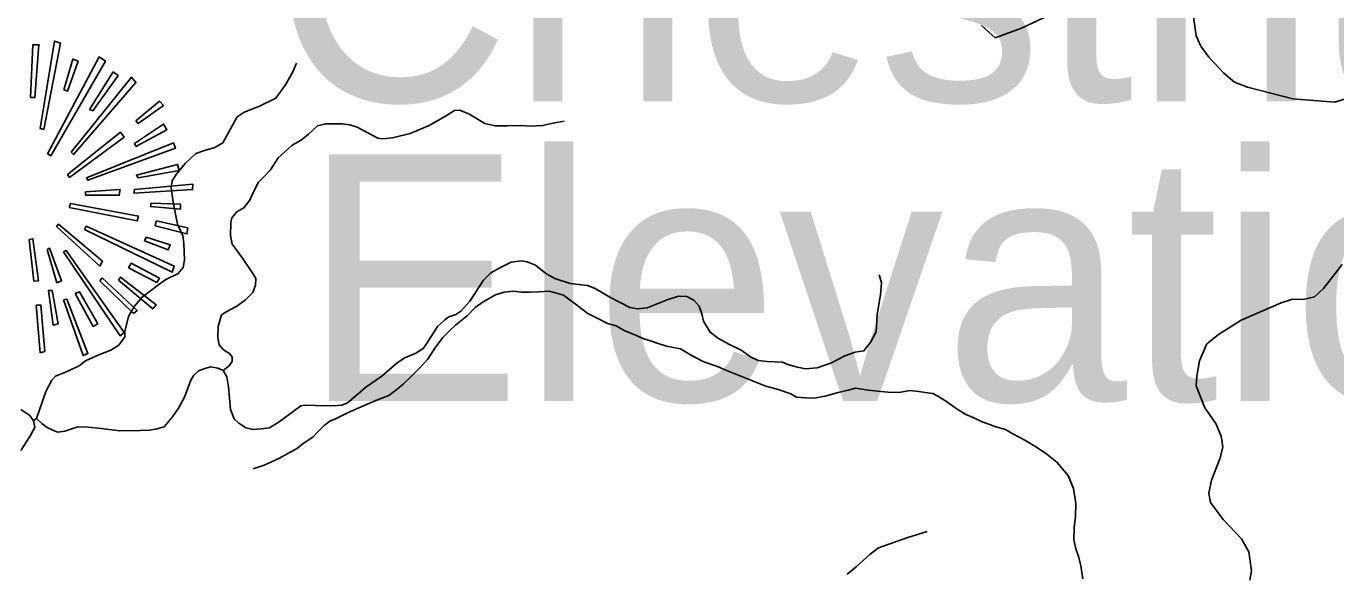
# Model space of a CAD drawing. Extents: x 1159738 to 1321356, y 736314 to 882035.
# Drawn here: x 1233635 to 1238308, y 867355 to 869307 of the extents above; entities that cross this region are included whole.
import ezdxf

# ---------------------------------------------------------------- set-up
doc = ezdxf.new("R2010")
doc.units = 0
for name, color, linetype in [('Exist Geographical Mountain Summit CELL', 7, 'Continuous'), ('Exist Geographical Mountain Summit Elevation Number Label', 7, 'Continuous'), ('Exist Geographical Mountain Summit Label', 7, 'Continuous'), ('Exist Hydrographic Misc Water Feature', 7, 'Continuous'), ('Exist Road Non-System Type 51', 7, 'Continuous')]:
    doc.layers.add(name, color=color, linetype=linetype)

msp = doc.modelspace()

# ---------------------------------------------------------------- linework, layer by layer
at = {"layer": 'Exist Geographical Mountain Summit CELL'}
for points in [[(1233698.8, 868938.8), (1233758.4, 869247), (1233736.4, 869254.2), (1233685.6, 868941.8)], [(1233650.9, 869052.4), (1233666.6, 869052.4), (1233681.1, 869241.2), (1233659.3, 869241.2)], [(1233711.7, 868851.6), (1233723.4, 868844.4), (1233918.1, 869182.9), (1233896.3, 869197.7)], [(1233769.7, 869079.8), (1233783, 869075.3), (1233820.8, 869182.9), (1233801.9, 869190.1)], [(1233796, 868857.4), (1233804.8, 868848.8), (1234027.2, 869105.9), (1234011.1, 869124.9)], [(1233945.8, 869143.8), (1233861.5, 869010.1), (1233873.2, 869005.6), (1233963.1, 869130.9)], [(1234027.2, 868969.4), (1234034.5, 868959.3), (1234126, 869024.5), (1234111.4, 869039.1)], [(1233783, 868777.5), (1233790.2, 868767.4), (1233984.9, 868911.2), (1233972.1, 868928.7)], [(1234027.2, 868877.9), (1234137.5, 868937.5), (1234126, 868957.7), (1234021.6, 868888)], [(1233851.1, 868765.9), (1233855.6, 868757), (1234168.1, 868871.8), (1234160.9, 868890.7)], [(1234034.5, 868765.9), (1234181.4, 868792), (1234175.5, 868813.8), (1234028.8, 868774.7)], [(1234020, 868710.7), (1234229.3, 868723.6), (1234230.6, 868742.5), (1234021.6, 868723.6)], [(1233847.1, 868715.2), (1233847.1, 868703.5), (1233967.6, 868703.5), (1233970.5, 868723.6)], [(1233788.6, 868659.9), (1234031.6, 868612), (1234036, 868629.3), (1233793.1, 868674.3)], [(1234079.5, 868662.8), (1234185.6, 868653.8), (1234185.6, 868671.3), (1234081.1, 868675.6)], [(1233743.9, 868591.5), (1233897.9, 868450.3), (1233908, 868467.8), (1233751.1, 868600.3)], [(1233843.9, 868581.4), (1234156.6, 868428.6), (1234163.8, 868450.3), (1233850, 868592.9)], [(1234095.7, 868594.2), (1234208.8, 868565.2), (1234211.7, 868587), (1234099.7, 868612)], [(1233646.4, 868545), (1233662.2, 868396.8), (1233679.9, 868398), (1233659.3, 868547.9)], [(1234057.8, 868540.7), (1234142, 868508.5), (1234149.2, 868526.1), (1234063.5, 868553.5)], [(1233710.5, 868510.1), (1233745.2, 868390.8), (1233761.2, 868398), (1233718.9, 868514.4)], [(1233768.4, 868501.1), (1233970.5, 868201.9), (1233984.9, 868213.4), (1233778.5, 868505.6)], [(1234001, 868444.7), (1234101.3, 868392.4), (1234111.4, 868406.9), (1234009.9, 868460.4)], [(1233897.9, 868398), (1234018.4, 868281.7), (1234031.6, 868292.1), (1233906.7, 868408.1)], [(1233964.7, 868400.8), (1234086.8, 868297.7), (1234099.7, 868312.3), (1233972.1, 868411.3)], [(1233749.5, 868244), (1233727.8, 868363.4), (1233714.6, 868363.4), (1233732.2, 868239.7)], [(1233810.4, 868352.9), (1233874.5, 868235.2), (1233890.7, 868244), (1233825.3, 868358.9)], [(1233671, 868311), (1233685.6, 868141), (1233701.6, 868145), (1233688.3, 868311)], [(1233768.4, 868329.9), (1233838.3, 868130.6), (1233855.6, 868137.8), (1233780.1, 868332.8)]]:
    msp.add_lwpolyline(points, close=True, dxfattribs=at)
at = {"layer": 'Exist Hydrographic Misc Water Feature'}
for points in [[(1237321.5, 869363.7), (1237186.3, 869300.8), (1237092.4, 869266.2), (1237044.3, 869310.2)], [(1238624.3, 869137.5), (1238305.3, 869035.4), (1238155.2, 869048.4), (1237993.5, 869089.2), (1237946.9, 869107), (1237908.5, 869139.9), (1237855, 869196.2), (1237826.2, 869236), (1237809.7, 869273.1), (1237800.1, 869340.3)], [(1234445.9, 867726.1), (1234484.3, 867739.1), (1234537, 867763.7), (1234579.6, 867786.7), (1234599.9, 867798.2), (1234622.4, 867815.6), (1234659, 867840.7), (1234675.5, 867858.2), (1234698.2, 867881.7), (1234718.6, 867897.2), (1234738.8, 867904.7), (1234779.3, 867925.6), (1234821.8, 867944.6), (1234858.3, 867959.6), (1234894.7, 867974.7), (1234929, 867987.8), (1234959.7, 868011.1), (1234980.1, 868028.5), (1235008.8, 868055.8), (1235037.6, 868085.1), (1235068.5, 868118.3), (1235093.5, 868157.7), (1235122.5, 868194.9), (1235145.2, 868218.4), (1235167.6, 868239.8), (1235208.5, 868272.8), (1235237.2, 868302.1), (1235265.9, 868323.4), (1235310.5, 868348.2), (1235340.8, 868357.4), (1235374.9, 868360.6), (1235402.9, 868357.8), (1235432.9, 868357.1), (1235464.8, 868358.3), (1235503, 868361.2), (1235552.6, 868346.1), (1235603.8, 868308.6), (1235639, 868281.7), (1235672.7, 868264.9), (1235710.2, 868245.9), (1235740, 868237.1), (1235769.7, 868220.4), (1235815.2, 868201.2), (1235838.9, 868190.5), (1235862.7, 868183.9), (1235894.4, 868173.1), (1235920.3, 868164.4), (1235970, 868155), (1236011.4, 868130), (1236052.9, 868108.9), (1236102.6, 868091.7), (1236132.2, 868078.9), (1236173.8, 868061.7), (1236197.5, 868053.1), (1236274.8, 868021.1), (1236318.6, 868010), (1236364.2, 867994.8), (1236383.9, 867982.3), (1236417.8, 867979.4), (1236447.8, 867978.6), (1236472.1, 867984), (1236486, 867985.7), (1236532.4, 867998.5), (1236568.6, 868007.6), (1236594.9, 868014.9), (1236640.6, 868007.7), (1236684.7, 868002.6), (1236724.6, 867999.5), (1236756.7, 868000.7), (1236788.8, 868005.9), (1236820.6, 868003.1), (1236842.7, 867998.5), (1236870.6, 867995.7), (1236888.3, 867985.4), (1236919.8, 867966.5), (1236953.3, 867941.6), (1236988.7, 867920.7), (1237016.4, 867908), (1237044.1, 867895.2), (1237095.6, 867875.9), (1237129.5, 867867.1), (1237153, 867852.4), (1237198.6, 867829.2), (1237239.9, 867804.1), (1237277.3, 867779.2), (1237312.6, 867750.2), (1237331.9, 867727.7), (1237353.5, 867703.1), (1237372.1, 867656.7), (1237380.9, 867602.3), (1237379.5, 867556.3), (1237374.6, 867516.4), (1237373.5, 867472.4), (1237380.5, 867440.2), (1237391.8, 867410), (1237399.1, 867379.7), (1237406, 867333.5)]]:
    msp.add_lwpolyline(points, dxfattribs=at)
at = {"layer": 'Exist Road Non-System Type 51'}
for points in [[(1233661.7, 867898.2), (1233672.8, 867906.7), (1233682.3, 867933.5), (1233705.5, 868003), (1233727.3, 868042.5), (1233739.5, 868057.5), (1233776.3, 868071.2), (1233824, 868094.3), (1233847.1, 868112.1), (1233894.8, 868133.9), (1233937, 868150.2), (1233965.7, 868168), (1233987.5, 868197.9), (1233987.5, 868217), (1234001.1, 868270.2), (1234021.5, 868307), (1234048.8, 868339.7), (1234108.2, 868385.3), (1234134.1, 868403.1), (1234177.7, 868423.5), (1234195.4, 868445.3), (1234200.9, 868472.6), (1234198.2, 868531.2), (1234194.1, 868558.5), (1234175, 868600.7), (1234160, 868678.4), (1234153.2, 868731.6), (1234155.9, 868754.8), (1234170.9, 868777.9), (1234202.2, 868816.7), (1234240.3, 868852.1), (1234271.6, 868863.1), (1234308.4, 868874), (1234337, 868890.3), (1234356.1, 868925.8), (1234388.8, 868983), (1234413.3, 869000.7), (1234467.8, 869021.2), (1234526.4, 869049.8), (1234560.4, 869097.5), (1234586.3, 869143.9), (1234599.9, 869175.2)], [(1234338.8, 868077.7), (1234359.7, 868094.8), (1234370.9, 868109.8), (1234370.9, 868124.8), (1234360.9, 868138.5), (1234339.7, 868151), (1234323.5, 868169.7), (1234319.8, 868194.7), (1234321, 868234.6), (1234332.3, 868275.8), (1234351, 868288.3), (1234387.1, 868307), (1234418.3, 868329.5), (1234444.5, 868355.7), (1234453.2, 868381.9), (1234454.5, 868405.6), (1234447, 868420.6), (1234409.6, 868475.5), (1234388.4, 868505.5), (1234370.9, 868528.3), (1234364.7, 868559.5), (1234365.9, 868605.7), (1234369.7, 868623.2), (1234387.2, 868644.4), (1234412.1, 868658.1), (1234433.3, 868685.6), (1234444.5, 868710.5), (1234464.5, 868750.5), (1234483.2, 868769.2), (1234506.9, 868794.2), (1234534.3, 868836.6), (1234584.2, 868882.8), (1234616.7, 868900.3), (1234642.8, 868921.5), (1234675.3, 868951.4), (1234704, 868958.9), (1234763.8, 868958.9), (1234790, 868955.2), (1234816.2, 868946.5), (1234889.8, 868907.8), (1234907.9, 868905.1), (1234942.8, 868908.9), (1235005.2, 868923.9), (1235073.8, 868952.6), (1235137.4, 868990), (1235163.6, 869006.2), (1235181.1, 869007.5), (1235214.7, 868993.8), (1235272.1, 868960.1), (1235308.3, 868951.3), (1235351.9, 868951.3), (1235399.3, 868952.6), (1235433, 868950.1), (1235477.9, 868952.6), (1235510.3, 868960.1), (1235555.3, 868967.6)], [(1233672.8, 867906.7), (1233691.5, 867888), (1233710.2, 867874.3), (1233732.7, 867863.1), (1233748.9, 867856.8), (1233773.8, 867860.6), (1233820, 867876.8), (1233856.1, 867875.5), (1233903.5, 867870.5), (1233969.7, 867861.8), (1234042, 867863.1), (1234075.7, 867864.3), (1234103.1, 867869.3), (1234128.1, 867876.8), (1234158, 867911.7), (1234179.2, 867942.9), (1234200.4, 867982.9), (1234222.9, 868042.8), (1234234.1, 868061.5), (1234250.3, 868076.5), (1234272.7, 868085.2), (1234293.9, 868090.2), (1234318.9, 868086.5), (1234338.8, 868077.7), (1234351.3, 868055.3), (1234357.6, 868019.1), (1234365, 867938), (1234377.5, 867905.5), (1234393.7, 867889.3), (1234418.7, 867873), (1234444.9, 867866.8), (1234473.6, 867869.3), (1234503.5, 867873), (1234538.4, 867894.3), (1234615.7, 867951.7), (1234628.2, 867954.2), (1234668.1, 867952.9), (1234730.5, 867951.7), (1234762.2, 867954.2), (1234782.1, 867961.7), (1234812.1, 867986.6), (1234847, 868017.8), (1234904.4, 868057.8), (1234959.3, 868105.2), (1234986.7, 868122.7), (1235025.4, 868138.9), (1235051.6, 868156.4), (1235066.5, 868176.3), (1235102.7, 868235), (1235128.9, 868258.7), (1235143.9, 868268.7), (1235168.8, 868277.4), (1235186.3, 868289.9), (1235218.1, 868325.4), (1235266.7, 868400.3), (1235292.9, 868426.5), (1235327.8, 868445.2), (1235366.5, 868464), (1235402.7, 868469), (1235422.6, 868465.2), (1235452.6, 868454), (1235490, 868424), (1235521.2, 868406.6), (1235576.1, 868387.8), (1235638.4, 868381.6), (1235665.9, 868370.4), (1235718.2, 868339.2), (1235789.3, 868303), (1235816.8, 868298), (1235851.7, 868301.7), (1235922.8, 868330.4), (1235962.7, 868342.9), (1235992.7, 868341.6), (1236017.6, 868329.2), (1236036.3, 868307.9), (1236046.3, 868280.5), (1236052.5, 868254.3), (1236076.2, 868214.3), (1236106.2, 868191.9), (1236142.3, 868171.9), (1236186.7, 868149.8), (1236220.3, 868126.1), (1236247.8, 868113.6), (1236279, 868109.8), (1236333.8, 868107.4), (1236352.5, 868098.6), (1236387.5, 868089.9), (1236416.2, 868083.6), (1236457.3, 868087.4), (1236508.5, 868104.9), (1236555.9, 868129.8), (1236593.3, 868143.5), (1236624.5, 868147.3), (1236649.8, 868179.7), (1236668.5, 868215.9), (1236672.3, 868277.1), (1236683.5, 868348.2), (1236687.2, 868390.6), (1236678.5, 868419.4)], [(1238001.2, 867328.9), (1238007, 867362.4), (1237998.3, 867429.4), (1237972.1, 867476), (1237906.6, 867545.9), (1237861.5, 867605.6), (1237855.7, 867639.1), (1237864.4, 867685.7), (1237895, 867761.5), (1237905.2, 867804.2), (1237899.4, 867843.6), (1237880.4, 867888.7), (1237841.1, 867944.1), (1237810.6, 868022.7), (1237812, 868057.7), (1237822.2, 868111.6), (1237848.4, 868172.7), (1237889.2, 868206.2), (1237970.7, 868257.2), (1238113.3, 868319.8), (1238153.7, 868332.2), (1238191.5, 868330.7), (1238232.3, 868340.9), (1238264.3, 868370), (1238331.2, 868456)], [(1233616.8, 867937.7), (1233648.1, 867917.3), (1233661.7, 867898.2), (1233665.8, 867873.7), (1233648.1, 867842.3), (1233616.8, 867791.9)], [(1236564.4, 867349.6), (1236596.4, 867375.9), (1236647.4, 867421), (1236676.5, 867444.3), (1236733.3, 867464.7), (1236781.3, 867480.7), (1236850.6, 867502.2)]]:
    msp.add_lwpolyline(points, dxfattribs=at)

# ---------------------------------------------------------------- texts
at = {"layer": 'Exist Geographical Mountain Summit Elevation Number Label'}
msp.add_text('Elevation 2628', height=880, dxfattribs=at).set_placement((1234619.6, 867969.1))
at = {"layer": 'Exist Geographical Mountain Summit Label'}
msp.add_text('Chestnut Knob', height=880, dxfattribs=at).set_placement((1234513.5, 869039.4))

doc.saveas('drawing.dxf')
